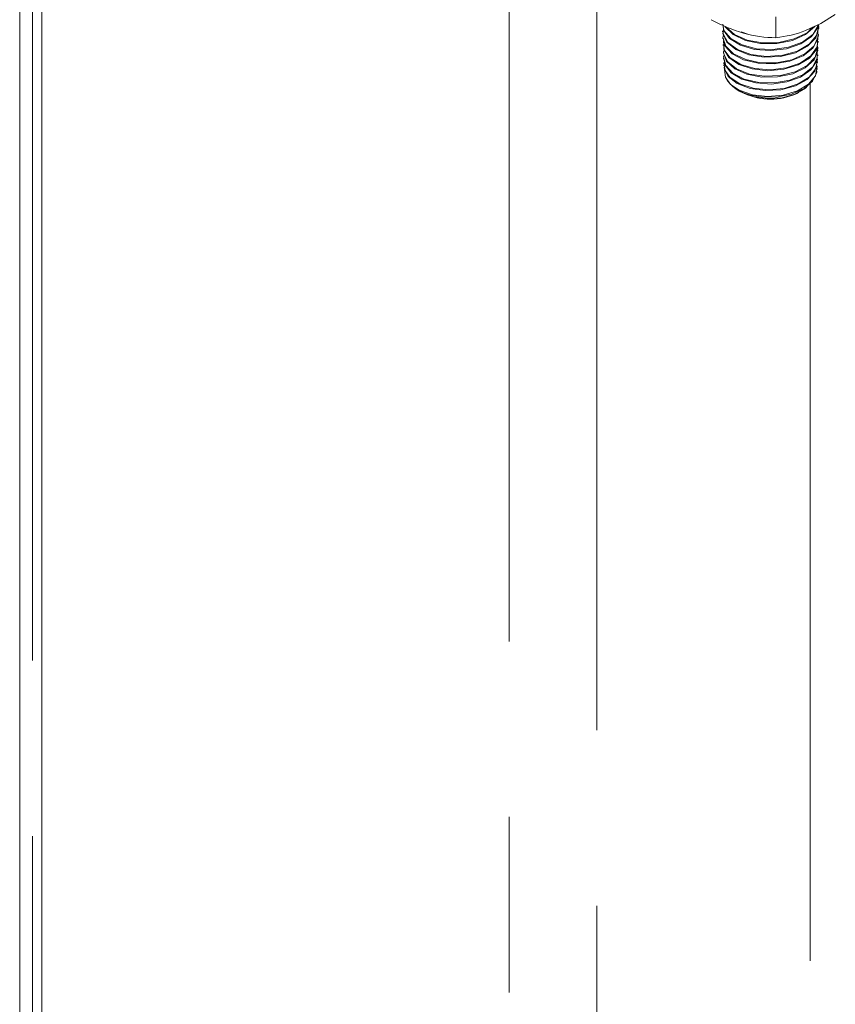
# Model space of a CAD drawing. Header units: millimetres. Extents: x 450 to 25135, y 150 to 17673.
# Tile 289 of 463: x 17186 to 17363, y 10599 to 10812. Entities that reach past the tile are written whole.
import ezdxf

# ---------------------------------------------------------------- set-up
doc = ezdxf.new("R2010")
doc.units = ezdxf.units.MM
doc.linetypes.add('SLD-Centrada-doble', pattern=[12.7, 6.35, -1.27, 1.27, -1.27, 1.27, -1.27])
doc.linetypes.add('SLD-Continua', pattern=[0])
doc.layers.add('COTAS', color=1, linetype='SLD-Continua')
doc.layers.add('OCULTA', color=8, linetype='SLD-Continua')

msp = doc.modelspace()

# ---------------------------------------------------------------- linework, layer by layer
at = {"layer": 'COTAS', "linetype": 'SLD-Continua', "lineweight": 18, "ltscale": 30}
for p, q in [((17349.9, 10812.89), (17349.9, 10808.33)), ((17338.32, 10809.8), (17338.33, 10809.59)), ((17343.83, 10809.07), (17342.37, 10809.59)), ((17359.18, 10810.32), (17359.19, 10810.53)), ((17338.38, 10808.32), (17338.38, 10808.11)), ((17359.07, 10807.36), (17359.08, 10807.57)), ((17359.13, 10808.84), (17359.14, 10809.05)), ((17338.43, 10806.84), (17338.44, 10806.63)), ((17338.49, 10805.36), (17338.5, 10805.15)), ((17359.02, 10805.88), (17359.02, 10806.09)), ((17338.55, 10803.88), (17338.55, 10803.67)), ((17358.9, 10802.92), (17358.91, 10803.12)), ((17358.96, 10804.4), (17358.97, 10804.6)), ((17338.6, 10802.39), (17338.61, 10802.19)), ((17358.85, 10801.43), (17358.85, 10801.64)), ((17342.09, 10796.72), (17342.26, 10796.63)), ((17342.83, 10796.34), (17343.05, 10796.23)), ((17354.44, 10796.23), (17354.81, 10796.42))]:
    msp.add_line(p, q, dxfattribs=at)
at = {"layer": 'COTAS', "linetype": 'SLD-Continua', "lineweight": 18, "ltscale": 30, "flags": 128}
for points in [[(17362.78, 10813.39), (17359.63, 10811.44), (17356.34, 10809.88)], [(17359.17, 10810.32), (17358.54, 10808.29), (17356.78, 10806.46), (17354.13, 10805.06), (17350.86, 10804.24), (17347.36, 10804.09), (17344.01, 10804.62), (17341.2, 10805.75), (17339.25, 10807.34), (17338.36, 10809.22), (17338.42, 10809.59)], [(17338.38, 10811.29), (17338.62, 10809.89), (17340.1, 10808.13), (17342.55, 10806.75), (17345.7, 10805.92), (17349.2, 10805.74), (17352.64, 10806.24), (17355.65, 10807.38), (17357.88, 10809.04), (17359.08, 10811.03), (17359.09, 10811.18)], [(17338.52, 10808.89), (17338.38, 10808.39), (17338.99, 10806.49), (17340.71, 10804.82), (17343.33, 10803.58), (17346.56, 10802.91), (17350.05, 10802.9), (17353.38, 10803.56), (17356.2, 10804.83), (17358.18, 10806.57), (17359.09, 10808.59), (17358.96, 10809.65)], [(17338.48, 10810.31), (17338.41, 10809.14), (17339.47, 10807.29), (17341.56, 10805.75), (17344.47, 10804.7), (17347.87, 10804.28), (17351.36, 10804.52), (17354.56, 10805.43), (17357.1, 10806.9), (17358.71, 10808.78), (17359.19, 10810.87), (17359.09, 10811.18)], [(17359.04, 10811.16), (17358.98, 10810.55), (17357.64, 10808.59), (17355.28, 10807), (17352.2, 10805.93), (17348.72, 10805.52), (17345.25, 10805.79), (17342.17, 10806.7), (17339.84, 10808.14), (17338.52, 10809.94), (17338.42, 10811.08)], [(17358.36, 10810.84), (17358.34, 10810.79), (17356.34, 10809.02), (17353.49, 10807.73), (17350.1, 10807.05), (17346.56, 10807.05), (17343.27, 10807.73), (17340.6, 10808.99), (17338.85, 10810.68), (17338.8, 10810.82)], [(17338.97, 10810.74), (17339, 10810.66), (17340.88, 10809.01), (17343.65, 10807.81), (17346.99, 10807.22), (17350.53, 10807.3), (17353.88, 10808.06), (17356.64, 10809.42), (17357.86, 10810.6)], [(17358.99, 10808.84), (17359.02, 10808.06), (17357.93, 10806.07), (17355.81, 10804.39), (17352.89, 10803.21), (17349.5, 10802.65), (17346.03, 10802.77), (17342.87, 10803.54), (17340.37, 10804.86), (17338.82, 10806.58), (17338.48, 10808.12)], [(17338.56, 10807.74), (17338.5, 10807.64), (17338.68, 10805.72), (17339.99, 10803.95), (17342.28, 10802.53), (17345.31, 10801.64), (17348.73, 10801.38), (17352.15, 10801.79), (17355.19, 10802.83), (17357.5, 10804.4), (17358.83, 10806.34), (17359.01, 10808.33)], [(17358.97, 10807.37), (17358.67, 10805.79), (17357.17, 10803.91), (17354.72, 10802.41), (17351.59, 10801.47), (17348.14, 10801.17), (17344.77, 10801.54), (17341.84, 10802.53), (17339.7, 10804.02), (17338.57, 10805.83), (17338.58, 10806.63)], [(17358.94, 10805.88), (17358.99, 10805.57), (17358.16, 10803.56), (17356.27, 10801.81), (17353.53, 10800.52), (17350.26, 10799.82), (17346.81, 10799.79), (17343.58, 10800.41), (17340.94, 10801.6), (17339.18, 10803.23), (17338.5, 10805.1), (17338.51, 10805.15)], [(17338.64, 10805.73), (17338.53, 10804.96), (17339.42, 10803.12), (17341.35, 10801.55), (17344.13, 10800.45), (17347.42, 10799.95), (17350.87, 10800.1), (17354.08, 10800.91), (17356.69, 10802.3), (17358.4, 10804.11), (17359.02, 10806.15), (17358.86, 10806.79)], [(17338.69, 10804.57), (17338.55, 10804.2), (17339, 10802.32), (17340.56, 10800.64), (17343.03, 10799.35), (17346.15, 10798.61), (17349.57, 10798.52), (17352.89, 10799.08), (17355.75, 10800.26), (17357.82, 10801.92), (17358.87, 10803.89), (17358.81, 10805.13)], [(17338.75, 10803.15), (17338.62, 10802.82), (17338.87, 10801.24), (17339.9, 10799.77), (17342.04, 10798.32), (17344.94, 10797.37), (17348.27, 10797.02), (17351.66, 10797.34), (17354.72, 10798.29), (17357.1, 10799.78), (17358.55, 10801.65), (17358.89, 10803.69), (17358.79, 10803.94)], [(17358.81, 10804.4), (17358.75, 10803.29), (17357.5, 10801.37), (17355.26, 10799.79), (17352.28, 10798.72), (17348.91, 10798.28), (17345.52, 10798.5), (17342.5, 10799.35), (17340.18, 10800.73), (17338.83, 10802.47), (17338.69, 10803.67)], [(17358.86, 10802.92), (17358.34, 10801.05), (17356.69, 10799.24), (17354.14, 10797.85), (17350.99, 10797.02), (17347.58, 10796.84), (17344.28, 10797.32), (17341.49, 10798.4), (17339.56, 10799.94), (17338.66, 10801.76), (17338.71, 10802.18)], [(17338.94, 10799.73), (17338.73, 10801.41), (17338.78, 10801.51)], [(17338.94, 10799.73), (17340.06, 10798.2), (17341.95, 10796.93), (17344.8, 10795.95), (17348.1, 10795.58), (17351.47, 10795.86), (17354.54, 10796.78), (17356.96, 10798.23), (17358.45, 10800.07), (17358.84, 10802.1), (17358.72, 10802.42)], [(17358.72, 10801.44), (17358.75, 10800.75), (17357.82, 10798.91), (17355.99, 10797.33), (17353.25, 10796.09), (17350, 10795.45), (17346.61, 10795.46), (17344.34, 10795.86)], [(17342.29, 10796.68), (17342.64, 10796.45), (17344.34, 10795.86)], [(17357.1, 10798.29), (17356.34, 10797.39), (17354.07, 10796.09), (17351.22, 10795.3), (17348.14, 10795.1), (17345.17, 10795.5), (17342.84, 10796.37)]]:
    msp.add_lwpolyline(points, dxfattribs=at)
at = {"layer": 'COTAS', "linetype": 'SLD-Continua', "lineweight": 18, "ltscale": 900}
for centre, radius, start, end in [((17352.7, 10842.6), 34.72, 240.9849, 253.5697), ((17347.52, 10832.42), 24.2, 275.6285, 291.3632), ((17350.09, 10835.6), 27.27, 254.6649, 269.5953), ((17345.82, 10803.63), 7.91, 209.5452, 259.1723), ((17348.74, 10808.45), 13.48, 245.0173, 294.9827)]:
    msp.add_arc(centre, radius, start, end, dxfattribs=at)
at = {"layer": 'OCULTA', "linetype": 'SLD-Centrada-doble', "lineweight": 18, "ltscale": 30}
for p, q in [((17292.02, 10867.79), (17292.02, 10209.71)), ((17292.02, 10867.79), (17292.02, 10209.71)), ((17292.02, 10867.79), (17292.02, 10209.71)), ((17292.02, 10867.79), (17292.02, 10209.71)), ((17292.02, 10867.79), (17292.02, 10209.71)), ((17188.54, 10863.63), (17188.54, 10084.69)), ((17188.54, 10863.63), (17188.54, 10084.69)), ((17188.54, 10863.63), (17188.54, 10084.69)), ((17188.54, 10863.63), (17188.54, 10084.69)), ((17188.54, 10863.63), (17188.54, 10084.69)), ((17310.99, 10848.53), (17310.99, 10210.14)), ((17310.99, 10848.53), (17310.99, 10210.14)), ((17310.99, 10848.53), (17310.99, 10210.14)), ((17310.99, 10848.53), (17310.99, 10210.14)), ((17310.99, 10848.53), (17310.99, 10210.14)), ((17357.33, 10798.48), (17357.33, 10187.36)), ((17357.33, 10798.48), (17357.33, 10187.36)), ((17357.33, 10798.48), (17357.33, 10187.36)), ((17357.33, 10798.48), (17357.33, 10187.36)), ((17357.33, 10798.48), (17357.33, 10187.36))]:
    msp.add_line(p, q, dxfattribs=at)
at = {"layer": 'OCULTA', "linetype": 'SLD-Continua', "lineweight": 18, "ltscale": 30}
for p, q in [((17185.75, 10863.67), (17185.75, 9527.77)), ((17185.75, 10863.67), (17185.75, 9527.77)), ((17185.75, 10863.67), (17185.75, 9527.77)), ((17185.75, 10863.67), (17185.75, 9527.77)), ((17185.75, 10863.67), (17185.75, 9527.77)), ((17190.59, 10085.87), (17190.59, 10863.8)), ((17190.59, 10085.87), (17190.59, 10863.8)), ((17190.59, 10085.87), (17190.59, 10863.8)), ((17190.59, 10085.87), (17190.59, 10863.8)), ((17190.59, 10085.87), (17190.59, 10863.8))]:
    msp.add_line(p, q, dxfattribs=at)

doc.saveas('drawing.dxf')
